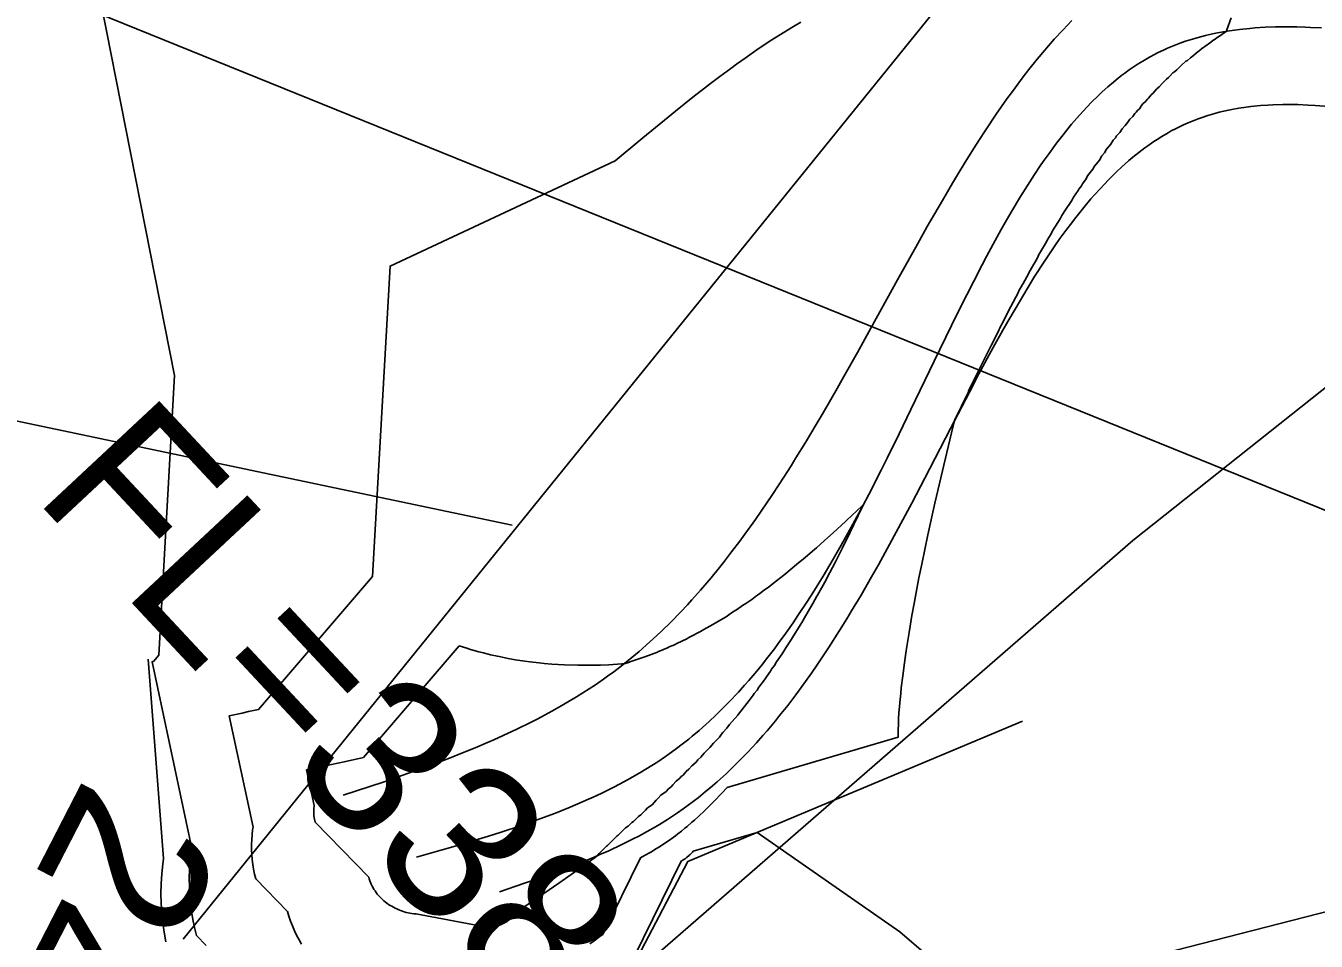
# Model space of a CAD drawing. Extents: x 487096 to 489566, y 221939 to 224454.
# Drawn here: x 488194.1 to 488220.24, y 223680.52 to 223699.06 of the extents above; entities that cross this region are included whole.
import ezdxf

# ---------------------------------------------------------------- set-up
doc = ezdxf.new("R2010")
doc.units = 0
for name, color, linetype in [('SV_BKLN_BKLN', 7, 'Continuous'), ('SV_BKLN_EARTH_TOP', 7, 'Continuous'), ('SV_DRAN_DRAN_TX', 7, 'Continuous'), ('SV_PIPE_RC_TX', 7, 'Continuous'), ('SV_ROWL_HWYLOC', 7, 'Continuous'), ('SV_SURF_INDEX_CONTOUR', 7, 'Continuous'), ('SV_SURF_INTER_CONTOUR', 7, 'Continuous'), ('SV_TREE_TREELN', 7, 'Continuous'), ('SV_WATR_INWETF', 7, 'Continuous'), ('SV_WATR_STREAM', 7, 'Continuous')]:
    doc.layers.add(name, color=color, linetype=linetype)

msp = doc.modelspace()

# ---------------------------------------------------------------- linework, layer by layer
at = {"layer": 'SV_BKLN_BKLN'}
msp.add_lwpolyline([(488220.349, 223699.017), (488220.125, 223699.029), (488220.014, 223699.034), (488219.849, 223699.038), (488219.56, 223699.041), (488219.417, 223699.038), (488219.204, 223699.031), (488218.995, 223699.018), (488218.892, 223699.009), (488218.687, 223698.988), (488218.586, 223698.975), (488218.435, 223698.952), (488218.237, 223698.917), (488218.139, 223698.897), (488217.994, 223698.863), (488217.85, 223698.826), (488217.779, 223698.806), (488217.592, 223698.747), (488217.499, 223698.714), (488217.362, 223698.662), (488217.227, 223698.606), (488217.16, 223698.576), (488217.027, 223698.512), (488216.962, 223698.479), (488216.864, 223698.427), (488216.725, 223698.346), (488216.633, 223698.289), (488216.572, 223698.249), (488216.452, 223698.167), (488216.363, 223698.103), (488216.305, 223698.059), (488216.188, 223697.967), (488216.131, 223697.92), (488216.017, 223697.822), (488215.904, 223697.721), (488215.83, 223697.651), (488215.684, 223697.507), (488215.602, 223697.422), (488215.442, 223697.248), (488215.284, 223697.066), (488215.181, 223696.941), (488215.113, 223696.855), (488214.977, 223696.68), (488214.827, 223696.477), (488214.729, 223696.337), (488214.664, 223696.243), (488214.534, 223696.051), (488214.438, 223695.903), (488214.249, 223695.601), (488214.063, 223695.289), (488213.94, 223695.076), (488213.858, 223694.932), (488213.697, 223694.64), (488213.562, 223694.389), (488213.473, 223694.219), (488213.295, 223693.875), (488213.03, 223693.349), (488212.854, 223692.992), (488212.503, 223692.267), (488212.03, 223691.286), (488211.791, 223690.794), (488211.548, 223690.302), (488211.425, 223690.057), (488211.175, 223689.569), (488211.048, 223689.327), (488210.855, 223688.967), (488210.68, 223688.65), (488210.591, 223688.493), (488210.457, 223688.259), (488210.252, 223687.913), (488210.041, 223687.573), (488209.934, 223687.406), (488209.741, 223687.113), (488209.642, 223686.969), (488209.493, 223686.755), (488209.34, 223686.546), (488209.263, 223686.442), (488209.106, 223686.239), (488209.027, 223686.139), (488208.907, 223685.991), (488208.743, 223685.798), (488208.66, 223685.703), (488208.534, 223685.563), (488208.342, 223685.359), (488208.168, 223685.183), (488208.079, 223685.097), (488207.945, 223684.971), (488207.739, 223684.788), (488207.599, 223684.67), (488207.528, 223684.613), (488207.421, 223684.528), (488207.251, 223684.399), (488207.135, 223684.316), (488207.057, 223684.261), (488206.9, 223684.155), (488206.781, 223684.078), (488206.539, 223683.93), (488206.291, 223683.788), (488206.124, 223683.698), (488206.012, 223683.64), (488205.784, 223683.526), (488205.655, 223683.465), (488205.393, 223683.346), (488205.127, 223683.233), (488204.948, 223683.16), (488204.828, 223683.113), (488204.585, 223683.021), (488204.31, 223682.921), (488204.124, 223682.857), (488203.75, 223682.733), (488203.561, 223682.673), (488203.18, 223682.556), (488202.795, 223682.443), (488202.537, 223682.369), (488202.017, 223682.224)], dxfattribs=at)
at = {"layer": 'SV_BKLN_EARTH_TOP'}
for points in [[(488196.937, 223680.507), (488196.901, 223680.701), (488196.874, 223680.896), (488196.854, 223681.092), (488196.842, 223681.289), (488196.838, 223681.486), (488196.842, 223681.683), (488196.854, 223681.88), (488196.874, 223682.076), (488196.89, 223682.191), (488196.581, 223686.232)], [(488214.288, 223684.975), (488207.509, 223682.132), (488205.848, 223678.969)]]:
    msp.add_lwpolyline(points, dxfattribs=at)
at = {"layer": 'SV_DRAN_DRAN_TX'}
msp.add_line((488243.954, 223687.125), (488198.448, 223675.494), dxfattribs=at)
at = {"layer": 'SV_ROWL_HWYLOC'}
msp.add_lwpolyline([(487756.919, 223854.031), (487819.736, 223823.932), (487982.506, 223759.36), (488009.692, 223754.735), (488041.144, 223750.633), (488071.96, 223735.453), (488100.921, 223722.744), (488124.658, 223715.601), (488155.682, 223709.246), (488178.896, 223706.069), (488296.161, 223658.564), (488379.396, 223617.166), (488410.154, 223595.683), (488443.8, 223549.214), (488472.236, 223469.86), (488477.064, 223418.158), (488475.622, 223352.082), (488474.079, 223317.483), (488463.166, 223231.249), (488461.577, 223189.461)], dxfattribs=at)
at = {"layer": 'SV_SURF_INDEX_CONTOUR'}
for points in [[(488205.528, 223680.466), (488205.613, 223680.526), (488205.729, 223680.612), (488205.788, 223680.656), (488206.549, 223682.208), (488206.631, 223682.252), (488206.758, 223682.324), (488206.874, 223682.394), (488206.934, 223682.431), (488207.025, 223682.49), (488207.117, 223682.553), (488207.164, 223682.586), (488207.259, 223682.655), (488207.307, 223682.692), (488207.38, 223682.748), (488207.451, 223682.805), (488207.499, 223682.845), (488207.595, 223682.927), (488207.644, 223682.97), (488207.743, 223683.059), (488207.842, 223683.153), (488207.909, 223683.218), (488208.045, 223683.355), (488208.201, 223683.519), (488208.306, 223683.634), (488211.773, 223684.654), (488211.772, 223684.691), (488211.772, 223684.77), (488211.773, 223684.835), (488211.775, 223684.881), (488211.779, 223684.98), (488211.781, 223685.032), (488211.788, 223685.144), (488211.797, 223685.265), (488211.805, 223685.351), (488211.823, 223685.537), (488211.835, 223685.649), (488211.864, 223685.892), (488211.9, 223686.159), (488211.927, 223686.351), (488211.948, 223686.485), (488211.993, 223686.769), (488212.051, 223687.113), (488212.094, 223687.357), (488212.193, 223687.88), (488212.248, 223688.159), (488212.371, 223688.753), (488212.512, 223689.394), (488212.849, 223690.817), (488212.912, 223691.063), (488213.188, 223691.635), (488213.197, 223691.658), (488213.372, 223692.018), (488213.385, 223692.048), (488213.646, 223692.573), (488213.815, 223692.903), (488213.826, 223692.931), (488213.91, 223693.092), (488213.929, 223693.139), (488214.055, 223693.378), (488214.202, 223693.649), (488214.218, 223693.689), (488214.292, 223693.821), (488214.3, 223693.842), (488214.409, 223694.035), (488214.424, 223694.071), (488214.586, 223694.348), (488214.605, 223694.394), (488214.615, 223694.418), (488214.775, 223694.682), (488214.792, 223694.721), (488214.871, 223694.847), (488214.899, 223694.91), (488215.004, 223695.073), (488215.055, 223695.152), (488215.087, 223695.22), (488215.164, 223695.335), (488215.278, 223695.5), (488215.295, 223695.537), (488215.32, 223695.588), (488215.42, 223695.727), (488215.433, 223695.754), (488215.482, 223695.82), (488215.502, 223695.861), (488215.576, 223695.958), (488215.608, 223696.023), (488215.717, 223696.16), (488215.748, 223696.22), (488215.854, 223696.348), (488215.87, 223696.379), (488215.897, 223696.428), (488215.948, 223696.488), (488215.991, 223696.563), (488216.081, 223696.665), (488216.127, 223696.744), (488216.171, 223696.792), (488216.195, 223696.833), (488216.26, 223696.901), (488216.307, 223696.976), (488216.369, 223697.039), (488216.394, 223697.078), (488216.425, 223697.108), (488216.464, 223697.167), (488216.523, 223697.225), (488216.565, 223697.285), (488216.594, 223697.312), (488216.616, 223697.343), (488216.658, 223697.382), (488216.703, 223697.445), (488216.727, 223697.477), (488216.782, 223697.525), (488216.819, 223697.574), (488216.845, 223697.596), (488216.897, 223697.662), (488216.935, 223697.694), (488216.962, 223697.727), (488217.006, 223697.779), (488217.059, 223697.821), (488217.127, 223697.899), (488217.178, 223697.954), (488217.209, 223697.979), (488217.244, 223698.016), (488217.265, 223698.031), (488217.338, 223698.106), (488217.376, 223698.134), (488217.414, 223698.171), (488217.496, 223698.249), (488217.513, 223698.261), (488217.601, 223698.341), (488217.631, 223698.361), (488217.692, 223698.414), (488217.719, 223698.432), (488217.849, 223698.541), (488217.864, 223698.55), (488217.916, 223698.591), (488218.027, 223698.677), (488218.048, 223698.689), (488218.164, 223698.775), (488218.169, 223698.778), (488218.252, 223698.837), (488218.259, 223698.84), (488218.42, 223698.95), (488218.428, 223698.976), (488218.43, 223698.978), (488218.518, 223699.219)], [(488209.798, 223699.132), (488209.648, 223699.044), (488209.357, 223698.864), (488209.214, 223698.774), (488208.937, 223698.591), (488208.669, 223698.406), (488208.495, 223698.282), (488208.38, 223698.199), (488208.156, 223698.033), (488207.971, 223697.893), (488207.85, 223697.799), (488207.611, 223697.613), (488207.264, 223697.334), (488207.038, 223697.15), (488206.6, 223696.789), (488206.036, 223696.326), (488201.479, 223694.195), (488201.124, 223687.906), (488198.815, 223685.213), (488198.613, 223685.168), (488198.481, 223685.14), (488198.223, 223685.086), (488198.704, 223682.83), (488198.695, 223682.773), (488198.684, 223682.674), (488198.676, 223682.574), (488198.673, 223682.474), (488198.673, 223682.374), (488198.678, 223682.274), (488198.686, 223682.175), (488198.699, 223682.075), (488198.716, 223681.976), (488198.736, 223681.878), (488198.761, 223681.781), (488199.402, 223681.123), (488199.431, 223681.023), (488199.464, 223680.925), (488199.501, 223680.828), (488199.542, 223680.732), (488199.587, 223680.639), (488199.636, 223680.547), (488199.688, 223680.457)]]:
    msp.add_lwpolyline(points, dxfattribs=at)
at = {"layer": 'SV_SURF_INTER_CONTOUR'}
for points in [[(488195.138, 223701.977), (488197.112, 223691.978), (488196.792, 223686.31), (488196.685, 223686.185), (488196.669, 223686.182), (488196.657, 223686.179), (488197.465, 223682.394), (488197.451, 223682.296), (488197.431, 223682.13), (488197.419, 223681.963), (488197.413, 223681.796), (488197.414, 223681.628), (488197.422, 223681.46), (488197.436, 223681.293), (488197.457, 223681.126), (488197.485, 223680.96), (488197.52, 223680.795), (488197.561, 223680.631), (488197.757, 223680.43)], [(488205.846, 223679.021), (488207.376, 223682.143), (488207.387, 223682.149), (488207.405, 223682.159), (488207.421, 223682.168), (488207.429, 223682.174), (488207.442, 223682.182), (488207.455, 223682.19), (488207.461, 223682.195), (488207.474, 223682.205), (488207.481, 223682.21), (488207.491, 223682.218), (488207.501, 223682.225), (488207.507, 223682.231), (488207.521, 223682.242), (488207.528, 223682.248), (488207.541, 223682.261), (488207.555, 223682.274), (488207.564, 223682.283), (488207.583, 223682.302), (488207.605, 223682.324), (488207.619, 223682.34), (488208.914, 223682.721), (488211.805, 223680.711), (488219.971, 223673.69)]]:
    msp.add_lwpolyline(points, dxfattribs=at)
msp.add_lwpolyline([(488200.944, 223684.242), (488200.551, 223684.154), (488200.293, 223684.098), (488199.788, 223683.992), (488199.943, 223683.267), (488199.94, 223683.249), (488199.936, 223683.217), (488199.934, 223683.185), (488199.933, 223683.153), (488199.933, 223683.121), (488199.934, 223683.089), (488199.937, 223683.057), (488199.941, 223683.025), (488199.946, 223682.993), (488199.953, 223682.961), (488199.961, 223682.93), (488201.047, 223681.816), (488201.058, 223681.779), (488201.07, 223681.742), (488201.084, 223681.706), (488201.099, 223681.671), (488201.116, 223681.636), (488201.134, 223681.602), (488201.153, 223681.569), (488201.174, 223681.536), (488201.196, 223681.504), (488201.219, 223681.474), (488201.244, 223681.444), (488201.27, 223681.415), (488201.297, 223681.387), (488201.325, 223681.36), (488201.354, 223681.335), (488201.384, 223681.31), (488201.415, 223681.287), (488201.447, 223681.265), (488201.48, 223681.245), (488201.514, 223681.226), (488201.549, 223681.208), (488201.583, 223681.188), (488201.618, 223681.171), (488201.654, 223681.154), (488201.69, 223681.139), (488201.728, 223681.126), (488201.766, 223681.113), (488201.804, 223681.103), (488201.843, 223681.094), (488201.882, 223681.086), (488201.922, 223681.08), (488201.962, 223681.076), (488202.003, 223681.073), (488203.44, 223680.806), (488203.468, 223680.806), (488203.496, 223680.806), (488203.524, 223680.808), (488203.552, 223680.811), (488203.58, 223680.815), (488203.608, 223680.82), (488203.636, 223680.827), (488203.664, 223680.835), (488203.691, 223680.843), (488203.718, 223680.853), (488203.745, 223680.865), (488203.771, 223680.877), (488203.797, 223680.891), (488203.823, 223680.905), (488203.848, 223680.921), (488203.872, 223680.938), (488203.896, 223680.956), (488203.919, 223680.975), (488203.941, 223680.995), (488203.963, 223681.016), (488203.984, 223681.038), (488204.004, 223681.061), (488204.023, 223681.085), (488204.041, 223681.11), (488204.404, 223681.354), (488204.596, 223681.484), (488204.898, 223681.691), (488205.218, 223681.916), (488205.384, 223682.036), (488205.613, 223682.203), (488205.671, 223682.247), (488205.716, 223682.296), (488205.723, 223682.299), (488205.861, 223682.443), (488205.885, 223682.457), (488206.079, 223682.652), (488206.101, 223682.666), (488206.251, 223682.818), (488206.305, 223682.851), (488206.377, 223682.924), (488206.407, 223682.943), (488206.508, 223683.045), (488206.559, 223683.079), (488206.653, 223683.176), (488206.697, 223683.221), (488206.786, 223683.282), (488206.871, 223683.372), (488206.911, 223683.414), (488206.967, 223683.475), (488207.069, 223683.549), (488207.122, 223683.608), (488207.175, 223683.648), (488207.209, 223683.686), (488207.273, 223683.759), (488207.348, 223683.818), (488207.379, 223683.853), (488207.417, 223683.884), (488207.476, 223683.954), (488207.534, 223684.003), (488207.59, 223684.069), (488207.679, 223684.148), (488207.715, 223684.191), (488207.773, 223684.244), (488207.84, 223684.328), (488207.88, 223684.365), (488207.959, 223684.441), (488208.029, 223684.532), (488208.15, 223684.654), (488208.194, 223684.712), (488208.221, 223684.749), (488208.303, 223684.837), (488208.355, 223684.909), (488208.41, 223684.969), (488208.521, 223685.096), (488208.558, 223685.147), (488208.581, 223685.181), (488208.707, 223685.332), (488208.751, 223685.397), (488208.835, 223685.502), (488208.856, 223685.533), (488208.912, 223685.606), (488208.951, 223685.666), (488209.065, 223685.816), (488209.101, 223685.873), (488209.186, 223685.99), (488209.208, 223686.026), (488209.265, 223686.106), (488209.306, 223686.175), (488209.42, 223686.34), (488209.477, 223686.425), (488209.498, 223686.461), (488209.612, 223686.636), (488209.65, 223686.702), (488209.763, 223686.883), (488209.84, 223687.009), (488209.872, 223687.066), (488210.024, 223687.324), (488210.042, 223687.358), (488210.127, 223687.508), (488210.138, 223687.528), (488210.31, 223687.841), (488210.328, 223687.875), (488210.501, 223688.203), (488210.516, 223688.232), (488210.63, 223688.457), (488210.638, 223688.472), (488210.714, 223688.625), (488210.726, 223688.65), (488210.876, 223688.958), (488211.049, 223689.326), (488211.065, 223689.359), (488211.036, 223689.332), (488210.734, 223689.049), (488210.705, 223689.023), (488210.455, 223688.792), (488210.342, 223688.69), (488210.281, 223688.636), (488210.114, 223688.487), (488210.074, 223688.454), (488209.844, 223688.254), (488209.754, 223688.181), (488209.545, 223688.004), (488209.491, 223687.963), (488209.394, 223687.883), (488209.304, 223687.816), (488209.143, 223687.688), (488209.04, 223687.615), (488208.965, 223687.557), (488208.909, 223687.518), (488208.804, 223687.439), (488208.683, 223687.359), (488208.617, 223687.317), (488208.52, 223687.247), (488208.415, 223687.182), (488208.37, 223687.15), (488208.284, 223687.092), (488208.134, 223687.004), (488208.095, 223686.978), (488208.015, 223686.933), (488207.959, 223686.898), (488207.832, 223686.83), (488207.766, 223686.789), (488207.559, 223686.685), (488207.531, 223686.668), (488207.489, 223686.644), (488207.29, 223686.552), (488207.239, 223686.524), (488207.135, 223686.479), (488207.096, 223686.459), (488206.934, 223686.393), (488206.918, 223686.385), (488206.896, 223686.374), (488206.637, 223686.278), (488206.617, 223686.269), (488206.335, 223686.175), (488206.329, 223686.172), (488206.219, 223686.139), (488206.176, 223686.136), (488205.911, 223686.119), (488205.744, 223686.113), (488205.637, 223686.11), (488205.432, 223686.108), (488205.285, 223686.109), (488205.01, 223686.117), (488204.757, 223686.132), (488204.6, 223686.145), (488204.499, 223686.155), (488204.308, 223686.178), (488204.207, 223686.192), (488204.014, 223686.221), (488203.836, 223686.254), (488203.724, 223686.276), (488203.652, 223686.291), (488203.515, 223686.322), (488203.371, 223686.358), (488203.28, 223686.382), (488203.11, 223686.43), (488203.031, 223686.454), (488202.882, 223686.5)], close=True, dxfattribs=at)
at = {"layer": 'SV_TREE_TREELN'}
msp.add_lwpolyline([(487982.506, 223759.36), (488004.131, 223750.781), (488040.482, 223736.205), (488085.492, 223719.168), (488125.61, 223705.714), (488165.704, 223696.972), (488203.951, 223688.948)], dxfattribs=at)
at = {"layer": 'SV_WATR_INWETF'}
for points in [[(488239.839, 223704.581), (488220.376, 223703.656), (488213.5, 223700.595), (488197.285, 223680.557)], [(488204.002, 223677.742), (488216.527, 223688.636), (488226.963, 223696.921), (488243.2, 223696.977)]]:
    msp.add_lwpolyline(points, dxfattribs=at)
at = {"layer": 'SV_WATR_STREAM'}
for points in [[(488215.292, 223699.167), (488215.112, 223698.981), (488214.934, 223698.789), (488214.818, 223698.657), (488214.74, 223698.567), (488214.587, 223698.384), (488214.417, 223698.173), (488214.305, 223698.029), (488214.084, 223697.733), (488213.975, 223697.582), (488213.759, 223697.272), (488213.546, 223696.955), (488213.405, 223696.738), (488213.312, 223696.592), (488213.127, 223696.296), (488212.972, 223696.043), (488212.87, 223695.872), (488212.666, 223695.525), (488212.362, 223694.997), (488212.16, 223694.639), (488211.758, 223693.915), (488211.219, 223692.936), (488210.947, 223692.445), (488210.672, 223691.955), (488210.534, 223691.711), (488210.253, 223691.224), (488210.111, 223690.983), (488209.895, 223690.623), (488209.701, 223690.307), (488209.602, 223690.15), (488209.454, 223689.916), (488209.227, 223689.569), (488208.996, 223689.228), (488208.879, 223689.06), (488208.668, 223688.765), (488208.561, 223688.62), (488208.398, 223688.404), (488208.233, 223688.192), (488208.15, 223688.088), (488207.981, 223687.882), (488207.895, 223687.78), (488207.766, 223687.629), (488207.591, 223687.432), (488207.502, 223687.335), (488207.368, 223687.192), (488207.163, 223686.982), (488206.978, 223686.801), (488206.884, 223686.712), (488206.742, 223686.581), (488206.525, 223686.39), (488206.303, 223686.206), (488206.191, 223686.117), (488206.009, 223685.978), (488205.886, 223685.888), (488205.803, 223685.829), (488205.637, 223685.714), (488205.51, 223685.63), (488205.254, 223685.467), (488204.993, 223685.311), (488204.816, 223685.21), (488204.698, 223685.145), (488204.458, 223685.017), (488204.322, 223684.947), (488204.047, 223684.812), (488203.768, 223684.682), (488203.581, 223684.598), (488203.455, 223684.543), (488203.201, 223684.435), (488202.914, 223684.318), (488202.72, 223684.242), (488202.33, 223684.094), (488202.133, 223684.022), (488201.737, 223683.88), (488201.337, 223683.743), (488201.069, 223683.653), (488200.529, 223683.474)], [(488220.499, 223697.425), (488220.216, 223697.448), (488220.076, 223697.456), (488219.868, 223697.464), (488219.662, 223697.467), (488219.56, 223697.466), (488219.359, 223697.46), (488219.259, 223697.455), (488219.11, 223697.444), (488218.915, 223697.424), (488218.818, 223697.412), (488218.674, 223697.39), (488218.532, 223697.365), (488218.461, 223697.351), (488218.275, 223697.308), (488218.183, 223697.283), (488218.046, 223697.243), (488217.912, 223697.199), (488217.845, 223697.175), (488217.712, 223697.124), (488217.647, 223697.096), (488217.549, 223697.053), (488217.401, 223696.981), (488217.303, 223696.93), (488217.239, 223696.894), (488217.111, 223696.819), (488217.016, 223696.759), (488216.953, 223696.718), (488216.829, 223696.632), (488216.768, 223696.587), (488216.646, 223696.495), (488216.525, 223696.398), (488216.446, 223696.331), (488216.289, 223696.191), (488216.202, 223696.11), (488216.029, 223695.94), (488215.86, 223695.761), (488215.748, 223695.637), (488215.675, 223695.553), (488215.529, 223695.379), (488215.367, 223695.177), (488215.26, 223695.038), (488215.189, 223694.943), (488215.049, 223694.75), (488214.945, 223694.602), (488214.739, 223694.298), (488214.536, 223693.983), (488214.402, 223693.767), (488214.314, 223693.621), (488214.138, 223693.324), (488213.99, 223693.069), (488213.892, 223692.896), (488213.697, 223692.545), (488213.407, 223692.008), (488213.214, 223691.643), (488212.828, 223690.902), (488212.309, 223689.898), (488212.046, 223689.394), (488211.779, 223688.891), (488211.644, 223688.641), (488211.37, 223688.143), (488211.231, 223687.897), (488211.019, 223687.53), (488210.828, 223687.208), (488210.731, 223687.049), (488210.584, 223686.811), (488210.36, 223686.461), (488210.131, 223686.118), (488210.015, 223685.949), (488209.804, 223685.655), (488209.698, 223685.51), (488209.535, 223685.296), (488209.37, 223685.087), (488209.286, 223684.984), (488209.116, 223684.782), (488209.031, 223684.683), (488208.9, 223684.537), (488208.724, 223684.346), (488208.634, 223684.253), (488208.499, 223684.116), (488208.292, 223683.917), (488208.104, 223683.746), (488208.009, 223683.663), (488207.864, 223683.541), (488207.717, 223683.424), (488207.643, 223683.366), (488207.493, 223683.254), (488207.418, 223683.2), (488207.303, 223683.12), (488207.182, 223683.039), (488207.101, 223682.987), (488206.937, 223682.885), (488206.854, 223682.836), (488206.687, 223682.74), (488206.517, 223682.648), (488206.403, 223682.589), (488206.172, 223682.474), (488205.909, 223682.351), (488205.731, 223682.272), (488205.612, 223682.221), (488205.371, 223682.122), (488205.189, 223682.051), (488204.821, 223681.912), (488204.449, 223681.778), (488204.199, 223681.691), (488203.696, 223681.52)]]:
    msp.add_lwpolyline(points, dxfattribs=at)

# ---------------------------------------------------------------- texts
at = {"layer": 'SV_DRAN_DRAN_TX'}
msp.add_text('FL=338.48', height=3.2, rotation=313.0386, dxfattribs=at).set_placement((488194.226, 223689.533))
at = {"layer": 'SV_PIPE_RC_TX'}
msp.add_text("24''", height=3.2, rotation=242.7922, dxfattribs=at).set_placement((488195.321, 223683.905))

doc.saveas('drawing.dxf')
